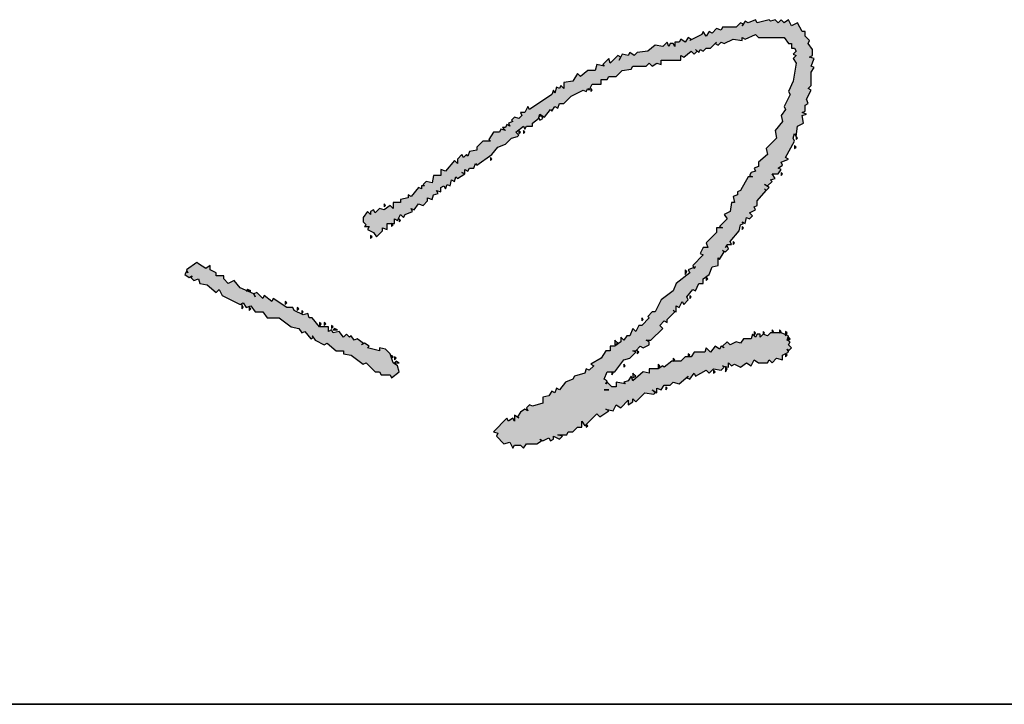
# Model space of a CAD drawing. Extents: x 797781 to 1255204, y 21234 to 1024248.
# Tile 276 of 656: x 1004948 to 1005323, y 264180 to 264441. Entities that reach past the tile are written whole.
import ezdxf

# ---------------------------------------------------------------- set-up
doc = ezdxf.new("R2010")
doc.units = 0
doc.header["$LTSCALE"] = 1000
doc.header["$MEASUREMENT"] = 0
doc.layers.add('230303生产综合楼-平面图_t8$0$图框', color=4, linetype='Continuous', lineweight=35)
doc.layers.add('PUB_TEXT', color=7, linetype='Continuous')

# ---------------------------------------------------------------- blocks, each defined once
blk = doc.blocks.new('A$C59021D72')
at = {"linetype": 'Continuous'}
for points in [[(1010.29, 231.76), (1012.57, 234.61), (1015.42, 235.75), (1017.71, 238.03), (1019.99, 238.6), (1020.56, 239.17), (1019.42, 240.31), (1022.27, 242.59), (1022.84, 241.45), (1023.41, 242.59), (1025.69, 242.59), (1025.69, 243.74), (1027.97, 245.45), (1028.08, 245.79), (1027.97, 246.02), (1028.2, 246.13), (1028.54, 247.16), (1030.25, 246.02), (1032.53, 248.87), (1033.1, 248.3), (1034.24, 250.01), (1035.38, 249.44), (1035.95, 251.15), (1037.66, 251.15), (1040.51, 254), (1045.08, 256.28), (1046.22, 255.71), (1046.79, 256.85), (1047.36, 256.28), (1048.5, 258.56), (1051.92, 258.56), (1051.92, 260.27), (1054.2, 260.27), (1054.77, 261.41), (1057.62, 261.41), (1059.9, 263.69), (1063.32, 264.26), (1063.89, 265.4), (1069.03, 265.4), (1070.17, 266.54), (1071.31, 265.4), (1073.02, 266.54), (1074.73, 265.97), (1074.73, 267.69), (1082.14, 267.69), (1082.14, 269.4), (1083.28, 268.83), (1086.13, 271.11), (1087.27, 269.97), (1088.42, 271.11), (1088.99, 270.54), (1089.56, 271.68), (1090.7, 271.11), (1091.84, 272.25), (1093.55, 272.25), (1095.26, 273.96), (1096.4, 273.39), (1097.54, 274.53), (1098.68, 273.96), (1102.1, 275.67), (1105.52, 275.1), (1105.52, 276.24), (1106.66, 275.67), (1110.65, 277.38), (1111.79, 276.24), (1121.49, 276.24), (1123.2, 273.96), (1124.34, 273.96), (1124.34, 272.25), (1125.48, 272.25), (1126.05, 271.11), (1124.91, 269.97), (1126.05, 269.4), (1124.91, 268.26), (1126.05, 266.54), (1124.91, 259.7), (1123.2, 255.71), (1123.77, 254.57), (1121.49, 250.01), (1122.06, 248.87), (1120.35, 246.59), (1120.92, 244.31), (1118.07, 240.88), (1118.64, 238.03), (1114.65, 234.04), (1115.22, 231.76), (1111.79, 228.91), (1111.79, 227.2), (1110.08, 226.63), (1110.65, 225.49), (1108.94, 224.92), (1108.37, 223.78), (1109.51, 223.21), (1107.8, 223.21), (1104.95, 218.07), (1103.81, 217.5), (1103.81, 216.36), (1102.1, 215.79), (1102.67, 213.51), (1101.53, 213.51), (1100.96, 210.09), (1098.68, 208.95), (1099.82, 207.24), (1096.97, 204.39), (1098.11, 203.82), (1095.83, 203.82), (1095.83, 202.11), (1091.84, 198.12), (1092.41, 196.41), (1090.7, 196.41), (1089.56, 194.12), (1090.7, 193.55), (1086.7, 189.56), (1087.13, 188.71), (1087.84, 188.99), (1087.27, 188.42), (1087.13, 188.71), (1084.99, 187.85), (1085.56, 186.71), (1080.43, 182.72), (1079.29, 179.87), (1074.73, 176.45), (1072.45, 171.88), (1071.31, 171.88), (1069.6, 170.17), (1070.17, 169.6), (1067.32, 166.75), (1066.18, 166.75), (1065.04, 164.47), (1063.89, 165.61), (1062.75, 162.76), (1061.61, 162.76), (1060.47, 161.05), (1059.33, 162.19), (1059.33, 160.48), (1057.05, 158.77), (1055.34, 158.77), (1055.34, 157.06), (1053.63, 157.06), (1051.92, 154.21), (1047.93, 151.93), (1049.07, 151.36), (1047.36, 149.65), (1046.22, 150.22), (1045.65, 148.51), (1041.66, 147.36), (1041.09, 146.22), (1038.23, 145.08), (1035.95, 142.23), (1034.81, 142.8), (1034.24, 141.09), (1033.1, 141.66), (1031.96, 139.95), (1029.68, 139.38), (1029.68, 137.1), (1025.69, 135.96), (1024.55, 136.53), (1023.41, 135.39), (1023.98, 134.25), (1022.84, 134.82), (1021.13, 133.68), (1019.99, 131.97), (1020.56, 131.4), (1018.85, 132.54), (1018.85, 130.26), (1018.28, 131.4), (1016.56, 130.26), (1015.99, 131.4), (1010.86, 126.27), (1012.57, 125.7), (1012, 124.55), (1014.85, 121.7), (1017.14, 122.27), (1018.28, 119.99), (1018.85, 121.13), (1021.13, 121.13), (1022.27, 119.99), (1023.41, 121.7), (1027.4, 121.7), (1029.11, 122.84), (1028.54, 123.41), (1029.68, 122.84), (1031.96, 123.98), (1032.53, 122.84), (1033.67, 123.41), (1033.67, 124.55), (1035.95, 123.41), (1037.09, 124.55), (1035.38, 125.13), (1038.8, 125.13), (1039.37, 126.27), (1041.09, 126.27), (1042.8, 127.98), (1044.51, 127.98), (1044.51, 130.26), (1045.65, 128.55), (1050.21, 133.11), (1051.35, 131.97), (1054.77, 134.25), (1053.63, 134.82), (1056.48, 134.25), (1057.62, 136.53), (1059.33, 135.39), (1062.18, 138.24), (1062.18, 136.53), (1063.89, 137.67), (1063.89, 138.81), (1065.04, 137.67), (1068.46, 141.09), (1071.88, 140.52), (1072.45, 141.09), (1071.31, 142.23), (1073.02, 141.09), (1073.02, 142.8), (1074.73, 142.23), (1075.87, 143.94), (1078.15, 143.94), (1079.29, 145.08), (1081.57, 144.51), (1084.99, 147.36), (1084.42, 146.79), (1085.56, 146.22), (1087.27, 148.51), (1087.84, 147.36), (1091.84, 149.65), (1092.98, 148.51), (1094.69, 150.22), (1097.54, 149.65), (1098.68, 150.79), (1098.11, 151.36), (1100.39, 150.79), (1100.39, 152.5), (1101.53, 151.36), (1102.67, 151.93), (1104.95, 150.79), (1107.23, 152.5), (1108.94, 151.36), (1110.08, 153.64), (1111.79, 152.5), (1115.22, 152.5), (1115.79, 153.64), (1116.93, 152.5), (1118.64, 154.21), (1120.92, 153.64), (1120.92, 155.35), (1123.2, 156.49), (1122.63, 157.63), (1123.2, 157.06), (1124.34, 158.2), (1123.2, 159.34), (1123.77, 160.48), (1122.63, 161.05), (1123.2, 162.76), (1120.35, 163.9), (1116.36, 163.9), (1115.22, 162.76), (1113.51, 163.33), (1112.37, 162.19), (1112.37, 163.33), (1111.22, 163.33), (1110.65, 162.19), (1109.51, 163.33), (1108.94, 161.62), (1106.09, 161.62), (1104.95, 159.91), (1103.24, 160.48), (1100.96, 159.34), (1099.82, 160.48), (1098.11, 158.77), (1098.68, 158.2), (1097.54, 158.77), (1096.97, 157.63), (1095.26, 158.77), (1093.55, 156.49), (1091.84, 158.2), (1091.27, 156.49), (1087.27, 156.49), (1086.13, 154.78), (1083.85, 154.78), (1082.14, 153.07), (1078.72, 153.07), (1075.87, 150.79), (1075.3, 151.36), (1073.59, 150.22), (1070.17, 150.22), (1070.17, 148.51), (1067.89, 149.08), (1063.89, 145.65), (1063.32, 147.36), (1062.18, 145.65), (1060.47, 145.08), (1061.04, 144.51), (1057.62, 145.08), (1057.62, 143.37), (1055.91, 143.37), (1054.2, 145.08), (1053.63, 144.51), (1054.2, 145.65), (1053.06, 146.22), (1054.2, 149.08), (1057.05, 149.08), (1060.47, 153.64), (1062.75, 154.21), (1065.04, 156.49), (1063.89, 157.06), (1065.04, 157.06), (1066.75, 158.77), (1067.89, 158.2), (1070.17, 159.34), (1070.17, 160.48), (1069.03, 161.05), (1070.74, 161.05), (1075.3, 165.61), (1074.16, 166.75), (1075.87, 168.46), (1077.01, 167.89), (1077.01, 169.03), (1079.86, 171.88), (1079.29, 172.46), (1080.43, 171.88), (1080.43, 174.17), (1081.57, 173.6), (1082.71, 175.88), (1083.28, 174.74), (1084.99, 176.45), (1084.42, 177.59), (1086.7, 180.44), (1087.84, 179.87), (1088.99, 182.72), (1090.7, 182.72), (1090.7, 184.43), (1092.98, 186.14), (1094.12, 188.99), (1096.4, 189.56), (1096.4, 192.41), (1096.97, 191.84), (1098.68, 194.69), (1098.11, 195.26), (1099.25, 194.69), (1100.39, 195.83), (1099.82, 196.98), (1099.25, 196.41), (1099.82, 197.55), (1101.53, 197.55), (1100.96, 198.69), (1104.38, 202.68), (1104.95, 204.96), (1106.09, 205.53), (1105.52, 206.1), (1106.66, 205.53), (1107.23, 207.81), (1108.37, 207.24), (1109.51, 208.38), (1108.37, 209.52), (1110.65, 210.66), (1110.08, 211.8), (1111.22, 212.37), (1111.22, 214.08), (1114.65, 218.07), (1115.79, 219.21), (1114.08, 220.36), (1115.22, 219.79), (1116.93, 221.5), (1116.36, 222.07), (1118.07, 222.64), (1116.93, 224.35), (1119.21, 224.35), (1120.35, 226.06), (1119.21, 226.63), (1120.92, 227.77), (1120.35, 228.91), (1123.2, 230.05), (1122.06, 230.62), (1125.48, 236.89), (1124.91, 238.03), (1125.48, 239.74), (1126.05, 238.6), (1126.62, 242.59), (1128.9, 243.74), (1128.33, 246.59), (1130.04, 247.16), (1128.33, 247.73), (1129.47, 248.3), (1129.47, 250.58), (1130.61, 251.15), (1130.04, 252.86), (1131.75, 256.28), (1130.61, 256.85), (1131.75, 257.99), (1131.75, 263.12), (1132.89, 264.83), (1131.75, 265.4), (1132.89, 268.26), (1131.18, 268.83), (1132.32, 269.4), (1132.32, 271.68), (1130.61, 273.96), (1131.18, 275.1), (1129.47, 276.81), (1129.47, 278.52), (1128.33, 278.52), (1126.62, 281.94), (1124.34, 280.8), (1123.2, 283.08), (1121.49, 281.94), (1120.35, 283.08), (1119.21, 281.94), (1118.07, 283.08), (1116.36, 282.51), (1115.79, 283.08), (1111.22, 281.94), (1110.65, 283.08), (1107.8, 281.94), (1106.66, 282.51), (1105.95, 281.44), (1106.09, 281.37), (1105.52, 280.8), (1105.95, 281.44), (1104.95, 281.94), (1103.24, 280.23), (1098.11, 280.23), (1097.54, 279.09), (1095.83, 279.66), (1094.12, 277.95), (1092.98, 278.52), (1091.84, 276.81), (1090.7, 278.52), (1090.13, 277.38), (1085.56, 275.1), (1086.13, 275.67), (1084.99, 276.24), (1083.85, 274.53), (1082.14, 275.67), (1081.57, 274.53), (1079.86, 274.53), (1079.86, 272.82), (1079.29, 273.96), (1078.15, 273.96), (1077.58, 272.82), (1077.01, 274.53), (1075.3, 272.82), (1072.45, 273.39), (1069.6, 271.11), (1065.61, 270.54), (1064.47, 269.4), (1062.75, 270.54), (1062.18, 269.4), (1059.9, 269.97), (1059.33, 268.83), (1058.19, 269.4), (1055.34, 266.54), (1054.77, 268.26), (1052.49, 265.97), (1053.06, 265.4), (1050.21, 265.97), (1049.64, 263.69), (1046.79, 263.69), (1043.94, 261.41), (1042.8, 262.55), (1041.09, 259.7), (1037.66, 259.13), (1037.66, 256.85), (1036.52, 257.99), (1035.95, 256.85), (1034.81, 257.42), (1034.24, 255.14), (1033.67, 256.28), (1033.1, 254.57), (1024.55, 248.87), (1023.98, 250.01), (1022.84, 247.73), (1021.13, 247.73), (1021.7, 246.59), (1020.56, 245.45), (1018.85, 246.02), (1017.71, 244.88), (1018.28, 244.31), (1016.56, 243.74), (1017.14, 242.59), (1015.99, 243.16), (1015.42, 242.02), (1014.28, 242.02), (1015.42, 240.88), (1013.71, 241.45), (1013.14, 240.31), (1010.86, 240.31), (1009.15, 237.46), (1009.72, 236.89), (1006.87, 236.89), (1004.59, 234.61), (1004.59, 233.47), (1001.74, 232.9), (1001.17, 231.19), (1000.6, 231.76), (999.46, 230.62), (998.89, 231.76), (997.18, 230.05), (997.18, 228.34), (996.04, 229.48), (992.61, 225.49), (990.9, 226.06), (990.9, 223.78), (988.05, 223.78), (987.48, 220.93), (985.2, 221.5), (984.06, 220.36), (984.63, 219.79), (983.49, 219.79), (983.49, 218.64), (982.35, 219.21), (979.5, 215.79), (978.36, 216.36), (978.36, 215.22), (975.51, 214.65), (975.51, 213.51), (972.66, 213.51), (972.66, 211.23), (971.52, 212.37), (969.23, 210.66), (967.52, 211.23), (965.81, 209.52), (965.24, 210.66), (964.1, 210.09), (964.1, 208.95), (962.96, 210.09), (961.25, 207.81), (961.25, 206.1), (962.39, 204.96), (961.82, 204.39), (963.53, 204.39), (962.96, 203.25), (965.24, 202.11), (966.38, 200.4), (968.66, 202.68), (968.66, 203.82), (970.38, 203.25), (970.38, 205.53), (973.23, 205.53), (973.23, 207.24), (974.37, 206.67), (975.51, 208.95), (976.65, 207.81), (977.22, 208.95), (980.07, 210.09), (979.5, 211.23), (980.64, 210.66), (982.35, 212.94), (984.06, 212.37), (985.77, 214.08), (985.77, 215.22), (987.48, 214.65), (988.05, 216.36), (989.76, 216.93), (989.19, 218.07), (990.9, 217.5), (990.9, 219.21), (992.04, 219.79), (992.61, 218.64), (993.19, 220.36), (994.33, 219.79), (994.9, 222.07), (996.04, 221.5), (996.61, 223.21), (997.18, 222.64), (1000.03, 224.35), (1000.03, 226.06), (1001.17, 225.49), (1001.74, 226.63), (1003.45, 226.63), (1004.02, 228.34), (1004.59, 227.77)], [(948.14, 166.18), (944.71, 166.18), (941.86, 169.6), (940.72, 169.6), (940.15, 171.31), (938.44, 170.74), (935.02, 172.46), (934.45, 173.6), (932.17, 173.6), (927.04, 177.02), (926.47, 175.88), (923.62, 178.16), (923.05, 177.02), (920.76, 179.3), (919.62, 178.73), (917.06, 179.87), (916.77, 179.87), (916.86, 179.96), (914.49, 181.01), (912.21, 183.86), (909.93, 182.72), (908.22, 184.43), (908.22, 185.57), (905.37, 185.57), (905.37, 186.71), (903.09, 187.85), (903.09, 189.56), (901.38, 188.42), (898.53, 190.13), (897.95, 190.7), (893.96, 187.85), (894.53, 186.71), (893.96, 187.28), (893.39, 186.14), (895.1, 185), (896.24, 185.57), (895.67, 185), (896.81, 183.86), (898.53, 184.43), (899.1, 182.72), (901.95, 182.15), (905.37, 179.3), (906.51, 180.44), (907.65, 178.16), (914.49, 174.74), (915.63, 175.31), (916.77, 173.6), (918.48, 174.17), (920.19, 171.88), (923.05, 171.88), (924.76, 169.6), (929.32, 169.6), (933.88, 166.18), (936.73, 165.61), (937.87, 163.9), (939.01, 164.47), (941.29, 161.62), (942.29, 162.12), (941.86, 162.76), (942.43, 162.19), (942.29, 162.12), (943, 161.05), (946.43, 159.34), (947.57, 159.91), (950.99, 157.06), (953.84, 157.06), (953.84, 155.92), (956.69, 155.35), (961.25, 151.93), (962.39, 152.5), (965.81, 149.08), (967.52, 149.08), (968.09, 147.93), (971.52, 147.93), (972.09, 146.79), (974.94, 149.08), (974.37, 151.36), (972.66, 152.5), (971.52, 155.92), (969.81, 157.63), (967.52, 158.2), (967.52, 157.06), (962.96, 158.2), (963.53, 158.77), (961.82, 159.91), (960.68, 159.34), (961.25, 159.91), (958.97, 161.62), (957.83, 161.05), (956.69, 162.76), (956.12, 162.19), (954.98, 163.33), (953.84, 162.19), (952.13, 164.47), (949.85, 163.9), (949.28, 165.04), (948.14, 164.47)]]:
    blk.add_hatch(color=256, dxfattribs=at).paths.add_polyline_path(points)
at = {"linetype": 'Continuous', "elevation": 0}
for points in [[(1116.36, 282.51), (1115.79, 283.08), (1111.22, 281.94), (1110.65, 283.08), (1107.8, 281.94), (1106.66, 282.51), (1105.52, 280.8), (1106.09, 281.37), (1104.95, 281.94), (1103.24, 280.23), (1098.11, 280.23), (1097.54, 279.09), (1095.83, 279.66), (1094.12, 277.95), (1092.98, 278.52), (1091.84, 276.81), (1090.7, 278.52), (1090.13, 277.38), (1085.56, 275.1), (1086.13, 275.67), (1084.99, 276.24), (1083.85, 274.53), (1082.14, 275.67), (1081.57, 274.53), (1079.86, 274.53), (1079.86, 272.82), (1079.29, 273.96), (1078.15, 273.96), (1077.58, 272.82), (1077.01, 274.53), (1075.3, 272.82), (1072.45, 273.39), (1069.6, 271.11), (1065.61, 270.54), (1064.47, 269.4), (1062.75, 270.54), (1062.18, 269.4), (1059.9, 269.97), (1058.76, 267.69), (1059.33, 268.83), (1058.19, 269.4), (1055.34, 266.54), (1054.77, 268.26), (1052.49, 265.97), (1053.06, 265.4), (1050.21, 265.97), (1049.64, 263.69), (1046.79, 263.69), (1043.94, 261.41), (1042.8, 262.55), (1041.09, 259.7), (1037.66, 259.13), (1037.66, 256.85), (1036.52, 257.99), (1035.95, 256.85), (1034.81, 257.42), (1034.24, 255.14), (1033.67, 256.28), (1033.1, 254.57), (1024.55, 248.87), (1023.98, 250.01), (1022.84, 247.73), (1021.13, 247.73), (1021.7, 246.59), (1020.56, 245.45), (1018.85, 246.02), (1017.71, 244.88), (1018.28, 244.31), (1016.56, 243.74), (1017.14, 242.59), (1015.99, 243.16), (1015.42, 242.02), (1014.28, 242.02), (1015.42, 240.88), (1013.71, 241.45), (1013.14, 240.31), (1010.86, 240.31), (1009.15, 237.46), (1009.72, 236.89), (1006.87, 236.89), (1004.59, 234.61), (1004.59, 233.47), (1001.74, 232.9), (1001.17, 231.19), (1000.6, 231.76), (999.46, 230.62), (998.89, 231.76), (997.18, 230.05), (997.18, 228.34), (996.04, 229.48), (992.61, 225.49), (990.9, 226.06), (990.9, 223.78), (988.05, 223.78), (987.48, 220.93), (985.2, 221.5), (984.06, 220.36), (984.63, 219.79), (983.49, 219.79), (983.49, 218.64), (982.35, 219.21), (979.5, 215.79), (978.36, 216.36), (978.36, 215.22), (975.51, 214.65), (975.51, 213.51), (972.66, 213.51), (972.66, 211.23), (971.52, 212.37), (969.23, 210.66), (967.52, 211.23), (965.81, 209.52), (965.24, 210.66), (964.1, 210.09), (964.1, 208.95), (962.96, 210.09), (961.25, 207.81), (961.25, 206.1), (962.39, 204.96), (961.82, 204.39), (963.53, 204.39), (962.96, 203.25), (965.24, 202.11), (966.38, 200.4), (968.66, 202.68), (968.66, 203.82), (970.38, 203.25), (970.38, 205.53), (973.23, 205.53), (973.23, 207.24), (974.37, 206.67), (975.51, 208.95), (976.65, 207.81), (977.22, 208.95), (980.07, 210.09), (979.5, 211.23), (980.64, 210.66), (982.35, 212.94), (984.06, 212.37), (985.77, 214.08), (985.77, 215.22), (987.48, 214.65), (988.05, 216.36), (989.76, 216.93), (989.19, 218.07), (990.9, 217.5), (990.9, 219.21), (992.04, 219.79), (992.61, 218.64), (993.19, 220.36), (994.33, 219.79), (994.9, 222.07), (996.04, 221.5), (996.61, 223.21), (997.18, 222.64), (1000.03, 224.35), (998.89, 224.92), (1000.03, 224.35), (1000.03, 226.06), (1001.17, 225.49), (1001.74, 226.63), (1003.45, 226.63), (1004.02, 228.34), (1004.59, 227.77), (1010.29, 231.76), (1012.57, 234.61), (1015.42, 235.75), (1017.71, 238.03), (1019.99, 238.6), (1020.56, 239.17), (1019.42, 240.31), (1022.27, 242.59), (1022.84, 241.45), (1023.41, 242.59), (1025.69, 242.59), (1025.69, 243.74), (1027.97, 245.45), (1028.54, 247.16), (1030.25, 246.02), (1032.53, 248.87), (1033.1, 248.3), (1034.24, 250.01), (1035.38, 249.44), (1035.95, 251.15), (1037.66, 251.15), (1040.51, 254), (1045.08, 256.28), (1046.22, 255.71), (1046.79, 256.85), (1047.36, 256.28), (1048.5, 258.56), (1051.92, 258.56), (1051.92, 260.27), (1054.2, 260.27), (1054.77, 261.41), (1057.62, 261.41), (1059.9, 263.69), (1063.32, 264.26), (1063.89, 265.4), (1069.03, 265.4), (1070.17, 266.54), (1071.31, 265.4), (1073.02, 266.54), (1074.73, 265.97), (1074.73, 267.69), (1082.14, 267.69), (1082.14, 269.4), (1083.28, 268.83), (1086.13, 271.11), (1087.27, 269.97), (1088.42, 271.11), (1087.84, 271.68), (1088.99, 270.54), (1089.56, 271.68), (1090.7, 271.11), (1091.84, 272.25), (1093.55, 272.25), (1095.83, 274.53), (1095.26, 273.96), (1096.4, 273.39), (1097.54, 274.53), (1098.68, 273.96), (1102.1, 275.67), (1105.52, 275.1), (1105.52, 276.24), (1106.66, 275.67), (1110.65, 277.38), (1111.79, 276.24), (1121.49, 276.24), (1123.2, 273.96), (1124.34, 273.96), (1124.34, 272.25), (1125.48, 272.25), (1126.05, 271.11), (1124.91, 269.97), (1126.05, 269.4), (1124.91, 268.26), (1126.05, 266.54), (1124.91, 259.7), (1123.2, 255.71), (1123.77, 254.57), (1121.49, 250.01), (1122.06, 248.87), (1120.35, 246.59), (1120.92, 244.31), (1118.07, 240.88), (1118.64, 238.03), (1114.65, 234.04), (1115.22, 231.76), (1111.79, 228.91), (1111.79, 227.2), (1110.08, 226.63), (1110.65, 225.49), (1108.94, 224.92), (1108.37, 223.78), (1109.51, 223.21), (1107.8, 223.21), (1104.95, 218.07), (1103.81, 217.5), (1103.81, 216.36), (1102.1, 215.79), (1102.67, 213.51), (1101.53, 213.51), (1100.96, 210.09), (1098.68, 208.95), (1099.82, 207.24), (1096.97, 204.39), (1098.11, 203.82), (1095.83, 203.82), (1095.83, 202.11), (1091.84, 198.12), (1092.41, 196.41), (1090.7, 196.41), (1089.56, 194.12), (1090.7, 193.55), (1086.7, 189.56), (1087.27, 188.42), (1087.84, 188.99), (1084.99, 187.85), (1085.56, 186.71), (1080.43, 182.72), (1079.29, 179.87), (1074.73, 176.45), (1072.45, 171.88), (1071.31, 171.88), (1069.6, 170.17), (1070.17, 169.6), (1067.32, 166.75), (1066.18, 166.75), (1065.04, 164.47), (1063.89, 165.61), (1062.75, 162.76), (1061.61, 162.76), (1060.47, 161.05), (1059.33, 162.19), (1059.33, 160.48), (1057.05, 158.77), (1055.34, 158.77), (1055.34, 157.06), (1053.63, 157.06), (1051.92, 154.21), (1047.93, 151.93), (1049.07, 151.36), (1047.36, 149.65), (1046.22, 150.22), (1045.65, 148.51), (1041.66, 147.36), (1041.09, 146.22), (1038.23, 145.08), (1035.95, 142.23), (1034.81, 142.8), (1034.24, 141.09), (1033.1, 141.66), (1031.96, 139.95), (1029.68, 139.38), (1029.68, 137.1), (1025.69, 135.96), (1024.55, 136.53), (1023.41, 135.39), (1023.98, 134.25), (1022.84, 134.82), (1021.13, 133.68), (1019.99, 131.97), (1020.56, 131.4), (1018.85, 132.54), (1018.85, 130.26), (1018.28, 131.4), (1016.56, 130.26), (1015.99, 131.4), (1010.86, 126.27), (1012.57, 125.7), (1012, 124.55), (1014.85, 121.7), (1017.14, 122.27), (1018.28, 119.99), (1018.85, 121.13), (1021.13, 121.13), (1022.27, 119.99), (1023.41, 121.7), (1027.4, 121.7), (1029.11, 122.84), (1028.54, 123.41), (1029.68, 122.84), (1031.96, 123.98), (1032.53, 122.84), (1033.67, 123.41), (1033.67, 124.55), (1035.95, 123.41), (1037.09, 124.55), (1035.38, 125.13), (1038.8, 125.13), (1039.37, 126.27), (1041.09, 126.27), (1042.8, 127.98), (1044.51, 127.98), (1044.51, 130.26), (1045.65, 128.55), (1050.21, 133.11), (1051.35, 131.97), (1054.77, 134.25), (1053.63, 134.82), (1056.48, 134.25), (1057.62, 136.53), (1059.33, 135.39), (1062.18, 138.24), (1062.18, 136.53), (1063.89, 137.67), (1063.89, 138.81), (1065.04, 137.67), (1068.46, 141.09), (1071.88, 140.52), (1072.45, 141.09), (1071.31, 142.23), (1073.02, 141.09), (1073.02, 142.8), (1074.73, 142.23), (1075.87, 143.94), (1078.15, 143.94), (1079.29, 145.08), (1081.57, 144.51), (1084.99, 147.36), (1084.42, 146.79), (1085.56, 146.22), (1087.27, 148.51), (1087.84, 147.36), (1091.84, 149.65), (1092.98, 148.51), (1094.69, 150.22), (1097.54, 149.65), (1098.68, 150.79), (1098.11, 151.36), (1100.39, 150.79), (1100.39, 152.5), (1101.53, 151.36), (1102.67, 151.93), (1104.95, 150.79), (1107.23, 152.5), (1108.94, 151.36), (1110.08, 153.64), (1111.79, 152.5), (1115.22, 152.5), (1115.79, 153.64), (1116.93, 152.5), (1118.64, 154.21), (1120.92, 153.64), (1120.92, 155.35), (1123.2, 156.49), (1122.63, 157.63), (1123.2, 157.06), (1124.34, 158.2), (1123.2, 159.34), (1123.77, 160.48), (1122.63, 161.05), (1123.2, 162.76), (1120.35, 163.9), (1116.36, 163.9), (1115.22, 162.76), (1113.51, 163.33), (1112.37, 162.19), (1112.37, 163.33), (1111.22, 163.33), (1110.65, 162.19), (1109.51, 163.33), (1108.94, 161.62), (1106.09, 161.62), (1104.95, 159.91), (1103.24, 160.48), (1100.96, 159.34), (1099.82, 160.48), (1098.11, 158.77), (1098.68, 158.2), (1097.54, 158.77), (1096.97, 157.63), (1095.26, 158.77), (1093.55, 156.49), (1091.84, 158.2), (1091.27, 156.49), (1087.27, 156.49), (1086.13, 154.78), (1083.85, 154.78), (1082.14, 153.07), (1078.72, 153.07), (1075.87, 150.79), (1075.3, 151.36), (1073.59, 150.22), (1070.17, 150.22), (1070.17, 148.51), (1067.89, 149.08), (1063.89, 145.65), (1063.32, 147.36), (1062.18, 145.65), (1060.47, 145.08), (1061.04, 144.51), (1057.62, 145.08), (1057.62, 143.37), (1055.91, 143.37), (1054.2, 145.08), (1053.63, 144.51), (1054.2, 145.65), (1053.06, 146.22), (1054.2, 149.08), (1057.05, 149.08), (1060.47, 153.64), (1062.75, 154.21), (1065.04, 156.49), (1063.89, 157.06), (1065.04, 157.06), (1066.75, 158.77), (1067.89, 158.2), (1070.17, 159.34), (1070.17, 160.48), (1069.03, 161.05), (1070.74, 161.05), (1075.3, 165.61), (1074.16, 166.75), (1075.87, 168.46), (1077.01, 167.89), (1077.01, 169.03), (1079.86, 171.88), (1079.29, 172.46), (1080.43, 171.88), (1080.43, 174.17), (1081.57, 173.6), (1082.71, 175.88), (1083.28, 174.74), (1084.99, 176.45), (1084.42, 177.59), (1086.7, 180.44), (1087.84, 179.87), (1088.99, 182.72), (1090.7, 182.72), (1090.7, 184.43), (1092.98, 186.14), (1094.12, 188.99), (1096.4, 189.56), (1096.4, 192.41), (1096.97, 191.84), (1098.68, 194.69), (1098.11, 195.26), (1099.25, 194.69), (1100.39, 195.83), (1099.82, 196.98), (1099.25, 196.41), (1099.82, 197.55), (1101.53, 197.55), (1100.96, 198.69), (1104.38, 202.68), (1104.95, 204.96), (1106.09, 205.53), (1105.52, 206.1), (1106.66, 205.53), (1107.23, 207.81), (1108.37, 207.24), (1109.51, 208.38), (1108.37, 209.52), (1110.65, 210.66), (1110.08, 211.8), (1111.22, 212.37), (1111.22, 214.08), (1114.65, 218.07), (1114.08, 218.64), (1114.65, 218.07), (1115.79, 219.21), (1114.08, 220.36), (1115.22, 219.79), (1116.93, 221.5), (1116.36, 222.07), (1118.07, 222.64), (1116.93, 224.35), (1119.21, 224.35), (1120.35, 226.06), (1119.21, 226.63), (1120.92, 227.77), (1120.35, 228.91), (1123.2, 230.05), (1122.06, 230.62), (1125.48, 236.89), (1124.91, 238.03), (1125.48, 239.74), (1126.05, 238.6), (1126.62, 242.59), (1128.9, 243.74), (1128.33, 246.59), (1130.04, 247.16), (1128.33, 247.73), (1129.47, 248.3), (1129.47, 250.58), (1130.61, 251.15), (1130.04, 252.86), (1131.75, 256.28), (1130.61, 256.85), (1131.75, 257.99), (1131.75, 263.12), (1132.89, 264.83), (1131.75, 265.4), (1132.89, 268.26), (1131.18, 268.83), (1132.32, 269.4), (1132.32, 271.68), (1130.61, 273.96), (1131.18, 275.1), (1129.47, 276.81), (1129.47, 278.52), (1128.33, 278.52), (1126.62, 281.94), (1124.34, 280.8), (1123.2, 283.08), (1121.49, 281.94), (1120.35, 283.08), (1119.21, 281.94), (1118.07, 283.08), (1116.36, 282.51)], [(1048.5, 256.28), (1047.93, 256.85), (1047.93, 255.71), (1048.5, 256.28)], [(1029.68, 245.45), (1029.11, 246.59), (1027.97, 246.02), (1028.54, 244.88), (1029.68, 245.45)], [(1021.13, 240.31), (1020.56, 240.88), (1020.56, 239.74), (1021.13, 240.31)], [(1022.84, 240.31), (1022.27, 240.88), (1022.27, 239.74), (1022.84, 240.31)], [(1126.62, 238.03), (1126.05, 238.6), (1126.05, 237.46), (1126.62, 238.03)], [(1126.05, 234.61), (1125.48, 235.18), (1125.48, 234.04), (1126.05, 234.61)], [(1010.29, 230.05), (1009.72, 230.62), (1009.72, 229.48), (1010.29, 230.05)], [(1120.92, 224.35), (1120.35, 224.92), (1120.35, 223.78), (1120.92, 224.35)], [(969.81, 212.37), (969.23, 212.94), (969.23, 211.8), (969.81, 212.37)], [(975.51, 206.67), (974.94, 207.24), (974.94, 206.1), (975.51, 206.67)], [(972.66, 204.96), (972.09, 205.53), (972.09, 204.39), (972.66, 204.96)], [(1106.09, 203.82), (1105.52, 204.39), (1105.52, 203.25), (1106.09, 203.82)], [(964.67, 200.4), (964.1, 200.97), (964.1, 199.83), (964.67, 200.4)], [(1102.67, 198.12), (1102.1, 198.69), (1102.1, 197.55), (1102.67, 198.12)], [(898.53, 190.13), (897.95, 190.7), (893.96, 187.85), (894.53, 186.71), (893.96, 187.28), (893.39, 186.14), (895.1, 185), (896.24, 185.57), (895.67, 185), (896.81, 183.86), (898.53, 184.43), (899.1, 182.72), (901.95, 182.15), (905.37, 179.3), (906.51, 180.44), (907.65, 178.16), (914.49, 174.74), (915.63, 175.31), (916.77, 173.6), (918.48, 174.17), (920.19, 171.88), (923.05, 171.88), (924.76, 169.6), (929.32, 169.6), (933.88, 166.18), (936.73, 165.61), (937.87, 163.9), (939.01, 164.47), (941.29, 161.62), (942.43, 162.19), (941.86, 162.76), (943, 161.05), (946.43, 159.34), (947.57, 159.91), (950.99, 157.06), (953.84, 157.06), (953.84, 155.92), (956.69, 155.35), (961.25, 151.93), (962.39, 152.5), (965.81, 149.08), (967.52, 149.08), (968.09, 147.93), (971.52, 147.93), (972.09, 146.79), (974.94, 149.08), (974.37, 151.36), (972.66, 152.5), (971.52, 155.92), (969.81, 157.63), (967.52, 158.2), (967.52, 157.06), (962.96, 158.2), (963.53, 158.77), (961.82, 159.91), (960.68, 159.34), (961.25, 159.91), (958.97, 161.62), (957.83, 161.05), (956.69, 162.76), (956.12, 162.19), (954.98, 163.33), (953.84, 162.19), (952.13, 164.47), (949.85, 163.9), (949.28, 165.04), (948.14, 164.47), (948.14, 166.18), (944.71, 166.18), (941.86, 169.6), (940.72, 169.6), (940.15, 171.31), (938.44, 170.74), (935.02, 172.46), (934.45, 173.6), (932.17, 173.6), (927.04, 177.02), (926.47, 175.88), (923.62, 178.16), (923.05, 177.02), (920.76, 179.3), (919.62, 178.73), (920.19, 177.59), (919.62, 178.73), (914.49, 181.01), (912.21, 183.86), (909.93, 182.72), (908.22, 184.43), (908.22, 185.57), (905.37, 185.57), (905.37, 186.71), (903.09, 187.85), (903.09, 189.56), (901.38, 188.42), (898.53, 190.13)], [(1084.42, 187.28), (1083.85, 187.85), (1083.85, 186.14), (1084.42, 187.28)], [(1092.41, 184.43), (1091.84, 185), (1091.84, 183.86), (1092.41, 184.43)], [(918.48, 179.87), (917.34, 180.44), (916.77, 179.87), (918.48, 179.87)], [(1086.13, 177.59), (1085.56, 178.16), (1085.56, 177.02), (1086.13, 177.59)], [(915.63, 173.6), (915.06, 174.74), (915.06, 173.03), (915.63, 173.6)], [(918.48, 173.03), (917.91, 173.6), (917.91, 172.46), (918.48, 173.03)], [(932.17, 175.31), (931.6, 175.88), (931.6, 174.74), (932.17, 175.31)], [(936.73, 173.03), (936.16, 173.6), (936.16, 172.46), (936.73, 173.03)], [(938.44, 171.88), (937.87, 172.46), (937.87, 171.31), (938.44, 171.88)], [(1067.89, 169.03), (1067.32, 169.6), (1067.32, 168.46), (1067.89, 169.03)], [(945.28, 167.32), (944.71, 167.89), (944.71, 166.18), (945.28, 167.32)], [(947, 167.32), (946.43, 167.89), (946.43, 166.75), (947, 167.32)], [(949.85, 166.18), (949.28, 166.75), (949.28, 165.61), (949.85, 166.18)], [(951.56, 165.04), (950.42, 165.61), (949.85, 165.04), (951.56, 165.04)], [(1117.5, 164.47), (1116.93, 165.04), (1116.93, 163.9), (1117.5, 164.47)], [(1120.35, 164.47), (1119.78, 165.04), (1119.78, 163.9), (1120.35, 164.47)], [(1110.65, 163.9), (1110.08, 164.47), (1110.08, 162.76), (1110.65, 163.9)], [(1114.08, 163.9), (1113.51, 164.47), (1113.51, 163.33), (1114.08, 163.9)], [(1122.63, 163.9), (1122.06, 164.47), (1122.06, 162.76), (1122.63, 163.9)], [(1123.77, 161.62), (1123.2, 162.19), (1123.2, 161.05), (1123.77, 161.62)], [(1057.62, 160.48), (1057.05, 161.05), (1057.05, 159.34), (1058.19, 159.91), (1057.62, 160.48)], [(972.66, 154.78), (972.09, 155.35), (972.09, 154.21), (972.66, 154.78)], [(973.8, 154.21), (973.23, 154.78), (973.23, 153.64), (973.8, 154.21)], [(1066.18, 156.49), (1065.61, 157.06), (1065.61, 155.92), (1066.18, 156.49)], [(1079.86, 153.64), (1079.29, 154.21), (1079.29, 153.07), (1079.86, 153.64)], [(1085.56, 155.35), (1084.99, 155.92), (1084.99, 154.78), (1085.56, 155.35)], [(1122.63, 155.35), (1122.06, 155.92), (1122.06, 154.78), (1122.63, 155.35)], [(974.94, 152.5), (973.8, 153.07), (973.23, 152.5), (974.94, 152.5)], [(1061.04, 151.36), (1060.47, 151.93), (1060.47, 150.79), (1061.04, 151.36)], [(1074.16, 151.36), (1073.59, 151.93), (1073.59, 150.22), (1074.16, 151.36)], [(1099.82, 150.22), (1099.25, 150.79), (1099.25, 149.08), (1099.82, 150.22)], [(1056.48, 148.51), (1055.91, 149.08), (1055.91, 147.93), (1056.48, 148.51)], [(1064.47, 147.93), (1063.89, 148.51), (1063.89, 146.79), (1065.04, 147.36), (1064.47, 147.93)], [(1095.26, 149.08), (1094.69, 149.65), (1094.69, 148.51), (1095.26, 149.08)], [(1077.01, 142.8), (1076.44, 143.37), (1076.44, 142.23), (1077.01, 142.8)], [(1053.06, 142.23), (1054.77, 142.23), (1053.06, 142.23)], [(1046.79, 128.55), (1046.22, 129.12), (1046.22, 127.98), (1046.79, 128.55)]]:
    blk.add_lwpolyline(points, dxfattribs=at)
blk = doc.blocks.new('230303生产综合楼-平面图_t8$0$图签')
at = {"layer": '230303生产综合楼-平面图_t8$0$图框', "color": 4}
blk.add_line((-4000, 9500), (0, 9500), dxfattribs=at)
at = {"layer": 'PUB_TEXT'}
blk.add_blockref('A$C59021D72', (-2594.44, 9477.47), dxfattribs=at)

msp = doc.modelspace()

# ---------------------------------------------------------------- block references
msp.add_blockref('230303生产综合楼-平面图_t8$0$图签', (1006711.66, 254680.05))

doc.saveas('drawing.dxf')
